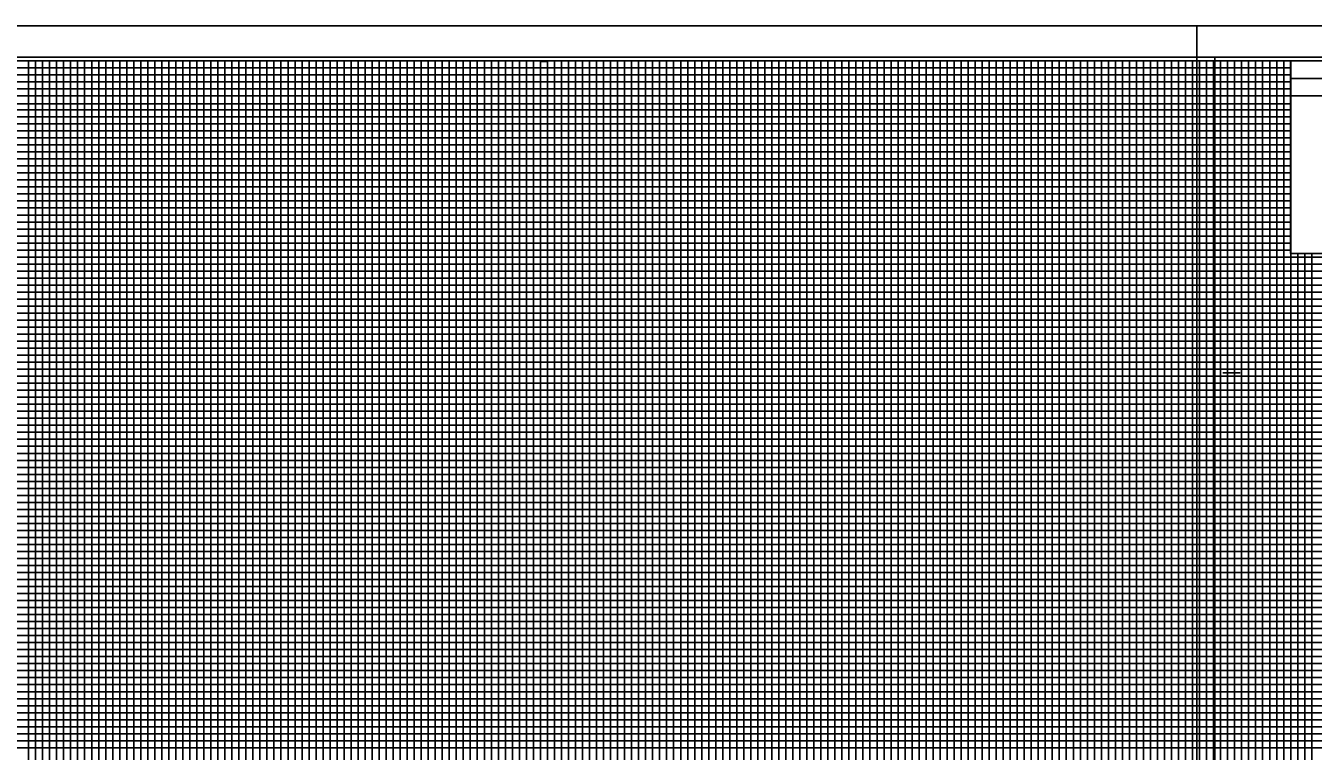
# Model space of a CAD drawing. Extents: x 2345490 to 2436403, y 465165 to 573888.
# Drawn here: x 2382115 to 2383033, y 495625 to 496143 of the extents above; entities that cross this region are included whole.
import ezdxf

# ---------------------------------------------------------------- set-up
doc = ezdxf.new("R2010")
doc.units = 0
for name, color, linetype in [('Old_Level_18', 7, 'Continuous'), ('Old_Level_40', 7, 'Continuous'), ('Old_Level_41', 7, 'Continuous'), ('Old_Level_42', 7, 'Continuous'), ('Old_Level_43', 7, 'Continuous'), ('Old_Level_50', 7, 'Continuous'), ('Old_Level_51', 7, 'Continuous')]:
    doc.layers.add(name, color=color, linetype=linetype)

msp = doc.modelspace()

# ---------------------------------------------------------------- linework, layer by layer
at = {"layer": 'Old_Level_18'}
msp.add_lwpolyline([(2383216.79875, 496117.6345), (2381716.79875, 496117.6345), (2381716.79875, 495067.6345), (2383216.79875, 495067.6345)], close=True, dxfattribs=at)
at = {"layer": 'Old_Level_40'}
msp.add_line((2383016.74875, 496105.0845), (2383216.79875, 496105.0845), dxfattribs=at)
for points in [[(2383016.74875, 496117.6345), (2383216.79875, 496117.6345), (2383216.79875, 496092.5845), (2383016.74875, 496092.5845)], [(2383016.74875, 496092.5845), (2383116.79875, 496092.5845), (2383116.79875, 495980.0845), (2383016.74875, 495980.0845)]]:
    msp.add_lwpolyline(points, close=True, dxfattribs=at)
at = {"layer": 'Old_Level_41'}
msp.add_line((2382968.29875, 495895.1345), (2382980.79875, 495895.1345), dxfattribs=at)
for points in [[(2382091.79875, 496117.6345), (2382141.79875, 496117.6345), (2382141.79875, 495092.6345)], [(2382116.79875, 495092.6345), (2382116.79875, 496117.6345), (2382166.79875, 496117.6345), (2382166.79875, 495092.6345)], [(2382191.79875, 495092.6345), (2382191.79875, 496117.6345), (2382241.79875, 496117.6345), (2382241.79875, 495092.6345)], [(2382216.79875, 495092.6345), (2382216.79875, 496117.6345), (2382266.79875, 496117.6345), (2382266.79875, 495092.6345)], [(2382291.79875, 495092.6345), (2382291.79875, 496117.6345), (2382341.79875, 496117.6345), (2382341.79875, 495092.6345)], [(2382316.79875, 495092.6345), (2382316.79875, 496117.6345), (2382366.79875, 496117.6345), (2382366.79875, 495092.6345)], [(2382391.79875, 495092.6345), (2382391.79875, 496117.6345), (2382441.79875, 496117.6345), (2382441.79875, 495092.6345)], [(2382416.79875, 495092.6345), (2382416.79875, 496117.6345), (2382466.79875, 496117.6345), (2382466.79875, 495092.6345)], [(2382491.79875, 495092.6345), (2382491.79875, 496117.6345), (2382541.79875, 496117.6345), (2382541.79875, 495092.6345)], [(2382516.79875, 495092.6345), (2382516.79875, 496117.6345), (2382566.79875, 496117.6345), (2382566.79875, 495092.6345)], [(2382591.79875, 495092.6345), (2382591.79875, 496117.6345), (2382641.79875, 496117.6345), (2382641.79875, 495092.6345)], [(2382616.79875, 495092.6345), (2382616.79875, 496117.6345), (2382666.79875, 496117.6345), (2382666.79875, 495092.6345)], [(2382691.79875, 495092.6345), (2382691.79875, 496117.6345), (2382741.79875, 496117.6345), (2382741.79875, 495092.6345)], [(2382716.79875, 495092.6345), (2382716.79875, 496117.6345), (2382766.79875, 496117.6345), (2382766.79875, 495092.6345)], [(2382791.79875, 495092.6345), (2382791.79875, 496117.6345), (2382841.79875, 496117.6345), (2382841.79875, 495092.6345)], [(2382816.79875, 495092.6345), (2382816.79875, 496117.6345), (2382866.79875, 496117.6345), (2382866.79875, 495092.6345)], [(2382891.79875, 495092.6345), (2382891.79875, 496117.6345), (2382941.79875, 496117.6345), (2382941.79875, 495092.6345)], [(2382916.79875, 495092.6345), (2382916.79875, 496117.6345), (2382966.79875, 496117.6345), (2382966.79875, 495092.6345)], [(2382991.79875, 495092.6345), (2382991.79875, 496117.6345)], [(2383016.79875, 495092.6345), (2383016.79875, 496117.6345), (2383043.09875, 496117.6345)], [(2381716.79875, 496067.6345), (2383016.74875, 496067.6345)], [(2383016.74875, 496017.6345), (2381716.79875, 496017.6345), (2381716.79875, 495967.5845), (2383216.79875, 495967.5845)], [(2383216.79875, 495942.6345), (2381716.79875, 495942.6345), (2381716.79875, 495992.6345), (2383016.74875, 495992.6345)], [(2383216.79875, 495917.6345), (2381716.79875, 495917.6345), (2381716.79875, 495867.6345), (2383216.79875, 495867.6345)], [(2383216.79875, 495842.6345), (2381716.79875, 495842.6345), (2381716.79875, 495892.6345), (2383216.79875, 495892.6345)], [(2383216.79875, 495817.6345), (2381716.79875, 495817.6345), (2381716.79875, 495767.6345), (2383216.79875, 495767.6345)], [(2383216.79875, 495717.6345), (2381716.79875, 495717.6345), (2381716.79875, 495667.6345), (2383216.79875, 495667.6345)]]:
    msp.add_lwpolyline(points, dxfattribs=at)
at = {"layer": 'Old_Level_42'}
for points in [[(2383016.74875, 496042.6345), (2381716.89875, 496042.6345), (2381716.89875, 496092.5845), (2383016.74875, 496092.5845)], [(2383216.79875, 495742.6345), (2381716.79875, 495742.6345), (2381716.79875, 495792.6345), (2383216.79875, 495792.6345)], [(2383216.79875, 495642.6345), (2381716.79875, 495642.6345), (2381716.79875, 495692.6345), (2383216.79875, 495692.6345)]]:
    msp.add_lwpolyline(points, dxfattribs=at)
at = {"layer": 'Old_Level_43'}
for p, q in [((2383166.79875, 495937.6345), (2381766.79875, 495937.6345)), ((2381766.79875, 495932.6345), (2383166.79875, 495932.6345)), ((2383166.79875, 495912.6345), (2381766.79875, 495912.6345))]:
    msp.add_line(p, q, dxfattribs=at)
for points in [[(2382111.79875, 496117.6345), (2382121.79875, 496117.6345), (2382121.79875, 495092.6345)], [(2382126.79875, 495092.6345), (2382126.79875, 496117.6345), (2382131.79875, 496117.6345), (2382131.79875, 495092.6345)], [(2382136.79875, 495092.6345), (2382136.79875, 496117.6345), (2382146.79875, 496117.6345), (2382146.79875, 495092.6345)], [(2382151.79875, 495092.6345), (2382151.79875, 496117.6345), (2382156.79875, 496117.6345), (2382156.79875, 495092.6345)], [(2382161.79875, 495092.6345), (2382161.79875, 496117.6345), (2382171.79875, 496117.6345), (2382171.79875, 495092.6345)], [(2382176.79875, 495092.6345), (2382176.79875, 496117.6345), (2382181.79875, 496117.6345), (2382181.79875, 495092.6345)], [(2382186.79875, 495092.6345), (2382186.79875, 496117.6345), (2382196.79875, 496117.6345), (2382196.79875, 495092.6345)], [(2382201.79875, 495092.6345), (2382201.79875, 496117.6345), (2382206.79875, 496117.6345), (2382206.79875, 495092.6345)], [(2382211.79875, 495092.6345), (2382211.79875, 496117.6345), (2382221.79875, 496117.6345), (2382221.79875, 495092.6345)], [(2382226.79875, 495092.6345), (2382226.79875, 496117.6345), (2382231.79875, 496117.6345), (2382231.79875, 495092.6345)], [(2382236.79875, 495092.6345), (2382236.79875, 496117.6345), (2382246.79875, 496117.6345), (2382246.79875, 495092.6345)], [(2382251.79875, 496117.6345), (2382251.79875, 495092.6345), (2382256.79875, 495092.6345), (2382256.79875, 496117.6345), (2382261.79875, 496117.6345), (2382261.79875, 495092.6345), (2382271.79875, 495092.6345), (2382271.79875, 496117.6345), (2382276.79875, 496117.6345), (2382276.79875, 495092.6345), (2382281.79875, 495092.6345), (2382281.79875, 496117.6345), (2382286.79875, 496117.6345), (2382286.79875, 495092.6345)], [(2382296.79875, 495092.6345), (2382296.79875, 496117.6345), (2382301.79875, 496117.6345), (2382301.79875, 495092.6345)], [(2382306.79875, 495092.6345), (2382306.79875, 496117.6345), (2382311.79875, 496117.6345), (2382311.79875, 495092.6345)], [(2382321.79875, 495092.6345), (2382321.79875, 496117.6345), (2382326.79875, 496117.6345), (2382326.79875, 495092.6345)], [(2382331.79875, 495092.6345), (2382331.79875, 496117.6345), (2382336.79875, 496117.6345), (2382336.79875, 495092.6345)], [(2382346.79875, 495092.6345), (2382346.79875, 496117.6345), (2382351.79875, 496117.6345), (2382351.79875, 495092.6345)], [(2382356.79875, 495092.6345), (2382356.79875, 496117.6345), (2382361.79875, 496117.6345), (2382361.79875, 495092.6345)], [(2382371.79875, 495092.6345), (2382371.79875, 496117.6345), (2382376.79875, 496117.6345), (2382376.79875, 495092.6345)], [(2382381.79875, 495092.6345), (2382381.79875, 496117.6345), (2382386.79875, 496117.6345), (2382386.79875, 495092.6345)], [(2382396.79875, 495092.6345), (2382396.79875, 496117.6345), (2382401.79875, 496117.6345), (2382401.79875, 495092.6345)], [(2382406.79875, 495092.6345), (2382406.79875, 496117.6345), (2382411.79875, 496117.6345), (2382411.79875, 495092.6345)], [(2382421.79875, 495092.6345), (2382421.79875, 496117.6345), (2382426.79875, 496117.6345), (2382426.79875, 495092.6345)], [(2382431.79875, 495092.6345), (2382431.79875, 496117.6345), (2382436.79875, 496117.6345), (2382436.79875, 495092.6345)], [(2382446.79875, 495092.6345), (2382446.79875, 496117.6345), (2382451.79875, 496117.6345), (2382451.79875, 495092.6345)], [(2382456.79875, 495092.6345), (2382456.79875, 496117.6345), (2382461.79875, 496117.6345), (2382461.79875, 495092.6345)], [(2382471.79875, 495092.6345), (2382471.79875, 496117.6345), (2382476.79875, 496117.6345), (2382476.79875, 495092.6345)], [(2382481.79875, 495092.6345), (2382481.79875, 496117.0345), (2382486.79875, 496117.0345), (2382486.79875, 495092.6345)], [(2382496.79875, 495092.6345), (2382496.79875, 496117.6345), (2382501.79875, 496117.6345), (2382501.79875, 495092.6345)], [(2382506.79875, 495092.6345), (2382506.79875, 496117.6345), (2382511.79875, 496117.6345), (2382511.79875, 495092.6345)], [(2382521.79875, 495092.6345), (2382521.79875, 496117.6345), (2382526.79875, 496117.6345), (2382526.79875, 495092.6345)], [(2382531.79875, 495092.6345), (2382531.79875, 496117.6345), (2382536.79875, 496117.6345), (2382536.79875, 495092.6345)], [(2382546.79875, 495092.6345), (2382546.79875, 496117.6345), (2382551.79875, 496117.6345), (2382551.79875, 495092.6345)], [(2382556.79875, 495092.6345), (2382556.79875, 496117.6345), (2382561.79875, 496117.6345), (2382561.79875, 495092.6345)], [(2382571.79875, 495092.6345), (2382571.79875, 496117.6345), (2382576.79875, 496117.6345), (2382576.79875, 495092.6345)], [(2382581.79875, 495092.6345), (2382581.79875, 496117.6345), (2382586.79875, 496117.6345), (2382586.79875, 495092.6345)], [(2382596.79875, 495092.6345), (2382596.79875, 496117.6345), (2382601.79875, 496117.6345), (2382601.79875, 495092.6345)], [(2382606.79875, 495092.6345), (2382606.79875, 496117.6345), (2382611.79875, 496117.6345), (2382611.79875, 495092.6345)], [(2382621.79875, 495092.6345), (2382621.79875, 496117.6345), (2382626.79875, 496117.6345), (2382626.79875, 495092.6345)], [(2382631.79875, 495092.6345), (2382631.79875, 496117.6345), (2382636.79875, 496117.6345), (2382636.79875, 495092.6345)], [(2382646.79875, 495092.6345), (2382646.79875, 496117.6345), (2382651.79875, 496117.6345), (2382651.79875, 495092.6345)], [(2382656.79875, 495092.6345), (2382656.79875, 496117.6345), (2382661.79875, 496117.6345), (2382661.79875, 495092.6345)], [(2382671.79875, 495092.6345), (2382671.79875, 496117.6345), (2382676.79875, 496117.6345), (2382676.79875, 495092.6345)], [(2382681.79875, 495092.6345), (2382681.79875, 496117.6345), (2382686.79875, 496117.6345), (2382686.79875, 495092.6345)], [(2382696.79875, 495092.6345), (2382696.79875, 496117.6345), (2382701.79875, 496117.6345), (2382701.79875, 495092.6345)], [(2382706.79875, 495092.6345), (2382706.79875, 496117.6345), (2382711.79875, 496117.6345), (2382711.79875, 495092.6345)], [(2382721.79875, 495092.6345), (2382721.79875, 496117.6345), (2382726.79875, 496117.6345), (2382726.79875, 495092.6345)], [(2382731.79875, 495092.6345), (2382731.79875, 496117.6345), (2382736.79875, 496117.6345), (2382736.79875, 495092.6345)], [(2382746.79875, 495092.6345), (2382746.79875, 496117.6345), (2382751.79875, 496117.6345), (2382751.79875, 495092.6345)], [(2382756.79875, 495092.6345), (2382756.79875, 496117.6345), (2382761.79875, 496117.6345), (2382761.79875, 495092.6345)], [(2382771.79875, 495092.6345), (2382771.79875, 496117.6345), (2382776.79875, 496117.6345), (2382776.79875, 495092.6345)], [(2382781.79875, 495092.6345), (2382781.79875, 496117.6345), (2382786.79875, 496117.6345), (2382786.79875, 495092.6345)], [(2382796.79875, 495092.6345), (2382796.79875, 496117.6345), (2382801.79875, 496117.6345), (2382801.79875, 495092.6345)], [(2382806.79875, 495092.6345), (2382806.79875, 496117.6345), (2382811.79875, 496117.6345), (2382811.79875, 495092.6345)], [(2382821.79875, 495092.6345), (2382821.79875, 496117.6345), (2382826.79875, 496117.6345), (2382826.79875, 495092.6345)], [(2382831.79875, 495092.6345), (2382831.79875, 496117.6345), (2382836.79875, 496117.6345), (2382836.79875, 495092.6345)], [(2382846.79875, 495092.6345), (2382846.79875, 496117.6345), (2382851.79875, 496117.6345), (2382851.79875, 495092.6345)], [(2382856.79875, 495092.6345), (2382856.79875, 496117.6345), (2382861.79875, 496117.6345), (2382861.79875, 495092.6345)], [(2382871.79875, 495092.6345), (2382871.79875, 496117.6345), (2382876.79875, 496117.6345), (2382876.79875, 495092.6345)], [(2382881.79875, 495092.6345), (2382881.79875, 496117.6345), (2382886.79875, 496117.6345), (2382886.79875, 495092.6345)], [(2382896.79875, 495092.6345), (2382896.79875, 496117.6345), (2382901.79875, 496117.6345), (2382901.79875, 495092.6345)], [(2382906.79875, 495092.6345), (2382906.79875, 496117.6345), (2382911.79875, 496117.6345), (2382911.79875, 495092.6345)], [(2382921.79875, 495092.6345), (2382921.79875, 496117.6345), (2382926.79875, 496117.6345), (2382926.79875, 495092.6345)], [(2382931.79875, 495092.6345), (2382931.79875, 496117.6345), (2382936.79875, 496117.6345), (2382936.79875, 495092.6345)], [(2382946.79875, 495092.6345), (2382946.79875, 496117.6345), (2382951.79875, 496117.6345), (2382951.79875, 495092.6345)], [(2382956.79875, 495092.6345), (2382956.79875, 496117.6345), (2382961.79875, 496117.6345), (2382961.79875, 495092.6345)], [(2382971.79875, 495092.6345), (2382971.79875, 496117.6345), (2382976.79875, 496117.6345), (2382976.79875, 495092.6345)], [(2382981.79875, 495092.6345), (2382981.79875, 496117.6345), (2382986.79875, 496117.6345), (2382986.79875, 495092.6345)], [(2382996.79875, 495092.6345), (2382996.79875, 496117.6345), (2383001.79875, 496117.6345), (2383001.79875, 495092.6345)], [(2383006.79875, 495092.6345), (2383006.79875, 496117.6345), (2383011.79875, 496117.6345), (2383011.79875, 495092.6345)], [(2383016.74875, 496112.6345), (2381766.79875, 496112.6345), (2381766.79875, 496107.6345), (2383016.74875, 496107.6345)], [(2383016.74875, 496102.6345), (2381766.79875, 496102.6345), (2381766.79875, 496097.6345), (2383016.74875, 496097.6345)], [(2383016.74875, 496086.8845), (2381767.79875, 496086.8845), (2381767.79875, 496082.6345), (2383016.74875, 496082.6345)], [(2383016.74875, 496077.6345), (2381766.79875, 496077.6345), (2381766.79875, 496072.6345), (2383016.74875, 496072.6345)], [(2383016.74875, 496062.6345), (2381766.79875, 496062.6345), (2381766.79875, 496057.6345), (2383016.74875, 496057.6345)], [(2383016.74875, 496052.6345), (2381766.79875, 496052.6345), (2381766.79875, 496047.6345), (2383016.74875, 496047.6345)], [(2383016.74875, 496037.6345), (2381766.79875, 496037.6345), (2381766.79875, 496032.6345), (2383016.74875, 496032.6345)], [(2383016.74875, 496027.6345), (2381766.79875, 496027.6345), (2381766.79875, 496022.6345), (2383016.74875, 496022.6345)], [(2383016.74875, 496012.6345), (2381766.79875, 496012.6345), (2381766.79875, 496007.6345), (2383016.74875, 496007.6345)], [(2383016.74875, 496002.6345), (2381766.79875, 496002.6345), (2381766.79875, 495997.6345), (2383016.74875, 495997.6345)], [(2383016.74875, 495987.6345), (2381766.79875, 495987.6345), (2381766.79875, 495982.6345), (2383016.74875, 495982.6345)], [(2383166.79875, 495977.6345), (2381766.79875, 495977.6345), (2381766.79875, 495977.6345), (2381766.79875, 495957.6345), (2383166.79875, 495957.6345)], [(2383021.79875, 495092.6345), (2383021.79875, 495980.0845)], [(2383026.79875, 495980.0845), (2383026.79875, 495092.6345), (2383031.79875, 495092.6345), (2383031.79875, 495980.0845)], [(2381766.79875, 495972.6345), (2383166.79875, 495972.6345)], [(2383166.79875, 495962.6345), (2381766.79875, 495962.6345)], [(2383166.79875, 495952.6345), (2381766.79875, 495952.6345), (2381766.79875, 495947.6345), (2383166.79875, 495947.6345)], [(2383166.79875, 495927.6345), (2381766.79875, 495927.6345), (2381766.79875, 495922.6345), (2383166.79875, 495922.6345)], [(2383166.79875, 495907.6345), (2381766.79875, 495907.6345), (2381766.79875, 495902.6345), (2383166.79875, 495902.6345)], [(2383166.79875, 495897.6345), (2381766.79875, 495897.6345)], [(2381766.79875, 495887.6345), (2383166.79875, 495887.6345)], [(2383166.79875, 495882.6345), (2381766.79875, 495882.6345), (2381766.79875, 495877.6345), (2383166.79875, 495877.6345)], [(2383166.79875, 495872.6345), (2381766.79875, 495872.6345), (2381766.79875, 495862.6345), (2383166.79875, 495862.6345)], [(2383166.79875, 495857.6345), (2381766.79875, 495857.6345), (2381766.79875, 495852.6345), (2383166.79875, 495852.6345)], [(2383166.79875, 495847.6345), (2381766.79875, 495847.6345), (2381766.79875, 495837.6345), (2383166.79875, 495837.6345)], [(2383166.79875, 495832.6345), (2381766.79875, 495832.6345), (2381766.79875, 495827.6345), (2383166.79875, 495827.6345)], [(2383166.79875, 495822.6345), (2381766.79875, 495822.6345), (2381766.79875, 495812.6345), (2383166.79875, 495812.6345)], [(2383166.79875, 495807.6345), (2381766.79875, 495807.6345), (2381766.79875, 495802.6345), (2383166.79875, 495802.6345)], [(2383166.79875, 495797.6345), (2381766.79875, 495797.6345), (2381766.79875, 495787.6345), (2383166.79875, 495787.6345)], [(2383166.79875, 495782.6345), (2381766.79875, 495782.6345), (2381766.79875, 495777.6345), (2383166.79875, 495777.6345)], [(2383166.79875, 495772.6345), (2381766.79875, 495772.6345), (2381766.79875, 495762.6345), (2383166.79875, 495762.6345)], [(2383166.79875, 495757.6345), (2381766.79875, 495757.6345), (2381766.79875, 495752.6345), (2383166.79875, 495752.6345)], [(2383166.79875, 495747.6345), (2381766.79875, 495747.6345), (2381766.79875, 495737.6345), (2383166.79875, 495737.6345)], [(2383166.79875, 495732.6345), (2381766.79875, 495732.6345), (2381766.79875, 495727.6345), (2383166.79875, 495727.6345)], [(2383166.79875, 495722.6345), (2381766.79875, 495722.6345), (2381766.79875, 495712.6345), (2383166.79875, 495712.6345)], [(2383166.79875, 495707.6345), (2381766.79875, 495707.6345), (2381766.79875, 495702.6345), (2383166.79875, 495702.6345)], [(2383166.79875, 495697.6345), (2381766.79875, 495697.6345), (2381766.79875, 495687.6345), (2383166.79875, 495687.6345)], [(2383166.79875, 495682.6345), (2381766.79875, 495682.6345), (2381766.79875, 495677.6345), (2383166.79875, 495677.6345)], [(2383166.79875, 495672.6345), (2381766.79875, 495672.6345), (2381766.79875, 495662.6345), (2383166.79875, 495662.6345)], [(2383166.79875, 495657.6345), (2381766.79875, 495657.6345), (2381766.79875, 495652.6345), (2383166.79875, 495652.6345)], [(2383166.79875, 495647.6345), (2381766.79875, 495647.6345), (2381766.79875, 495637.6345), (2383166.79875, 495637.6345)], [(2383166.79875, 495632.6345), (2381766.79875, 495632.6345), (2381766.79875, 495627.6345), (2383166.79875, 495627.6345)]]:
    msp.add_lwpolyline(points, dxfattribs=at)
at = {"layer": 'Old_Level_50'}
for points in [[(2383229.29875, 496120.1845), (2381562.79875, 496120.1845), (2381562.79875, 495065.0845), (2383229.29875, 495065.0845)], [(2384629.29875, 496120.1845), (2382962.79875, 496120.1845), (2382962.79875, 495065.0845), (2384629.29875, 495065.0845)]]:
    msp.add_lwpolyline(points, close=True, dxfattribs=at)
at = {"layer": 'Old_Level_51'}
for points in [[(2383233.79875, 496142.6345), (2381549.79875, 496142.6345), (2381549.79875, 495042.6345), (2383233.79875, 495042.6345)], [(2384633.79875, 496142.6345), (2382949.79875, 496142.6345), (2382949.79875, 495042.6345), (2384633.79875, 495042.6345)]]:
    msp.add_lwpolyline(points, close=True, dxfattribs=at)

doc.saveas('drawing.dxf')
